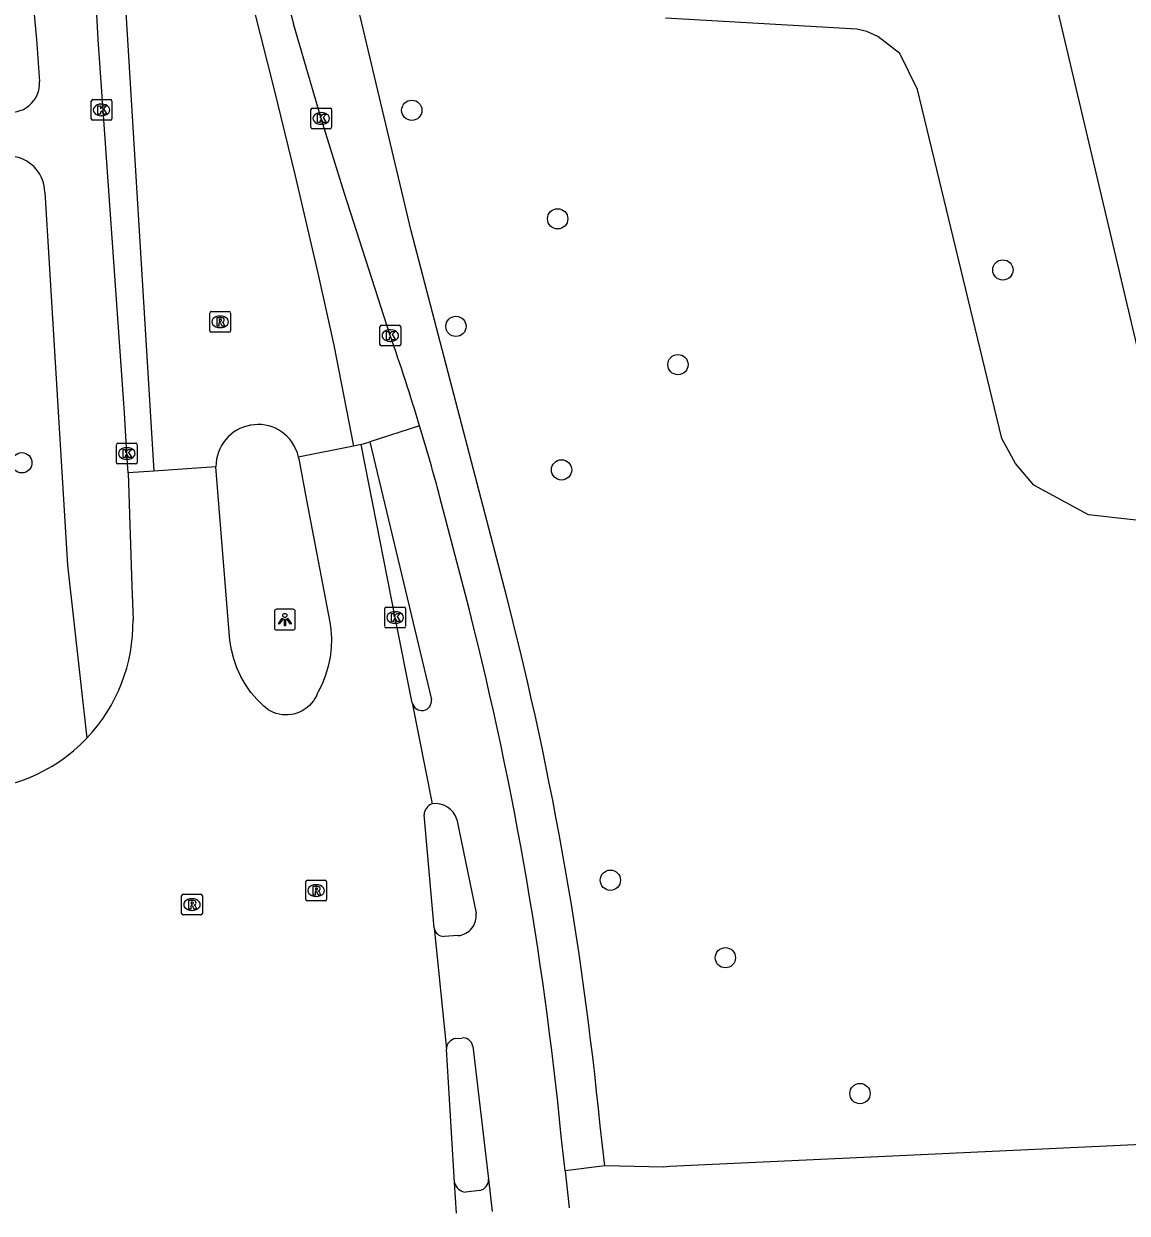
# Model space of a CAD drawing. Extents: x 162026 to 163499, y 387297 to 388169.
# Drawn here: x 162958.1 to 163011.3, y 387309 to 387366.3 of the extents above; entities that cross this region are included whole.
import ezdxf

# ---------------------------------------------------------------- set-up
doc = ezdxf.new("R2010")
doc.units = 0
for name, color, linetype in [('IMGEO_Boom', 7, 'Continuous'), ('IMGEO_Fietspad_gesloten', 7, 'Continuous'), ('IMGEO_Groenvoorziening', 7, 'Continuous'), ('IMGEO_Kolk', 7, 'Continuous'), ('IMGEO_Lichtpunt', 7, 'Continuous'), ('IMGEO_Rijbaan_lokaal_gesloten', 7, 'Continuous'), ('IMGEO_Rijbaan_lokaal_open', 7, 'Continuous'), ('IMGEO_Rioolput', 7, 'Continuous'), ('IMGEO_Voetpad_halfverhard', 7, 'Continuous'), ('IMGEO_Voetpad_onverhard', 7, 'Continuous'), ('IMGEO_Voetpad_open', 7, 'Continuous')]:
    doc.layers.add(name, color=color, linetype=linetype)

msp = doc.modelspace()

# ---------------------------------------------------------------- linework, layer by layer
at = {"layer": 'IMGEO_Boom'}
for centre in [(162976.825, 387362.132), (162983.86, 387356.898), (163005.329, 387354.432), (162978.957, 387351.713), (162989.662, 387349.868), (162958.021, 387345.136), (162984.048, 387344.791), (162986.401, 387325.008), (162991.948, 387321.27), (162998.439, 387314.718)]:
    msp.add_circle(centre, 0.489, dxfattribs=at)
at = {"layer": 'IMGEO_Fietspad_gesloten'}
for points in [[(162974.8, 387346.142), (162977.78, 387333.721)], [(162979.4, 387338.83), (162978.184, 387343.47)], [(162978.997, 387327.934), (162979.928, 387323.419)], [(162979.061, 387322.334), (162978.388, 387322.297)], [(162978.943, 387317.378), (162979.239, 387317.397)], [(162979.765, 387317.011), (162980.527, 387310.587)], [(162984.219, 387310.995), (162984.03, 387312.659)], [(162980.527, 387310.587), (162980.709, 387309.033)], [(162984.219, 387310.995), (162984.422, 387309.21)]]:
    msp.add_lwpolyline(points, dxfattribs=at)
for centre, radius, start, end in [((162887.651, 387319.571), 93.635, 14.78743, 16.98502), ((162813.241, 387295.939), 171.606, 5.59131, 14.47386), ((162977.311, 387333.663), 0.472, 192.59568, 7.04753), ((162977.984, 387327.647), 1.053, 15.81696, 99.58458), ((162978.969, 387323.296), 0.966, 275.43615, 7.30866), ((162978.383, 387322.777), 0.481, 187.35297, 270.64652), ((162979.304, 387316.934), 0.467, 9.47643, 97.97812), ((162979.026, 387316.853), 0.532, 98.95647, 178.76645)]:
    msp.add_arc(centre, radius, start, end, dxfattribs=at)
at = {"layer": 'IMGEO_Groenvoorziening'}
for points in [[(162996.563, 387397.712), (162982.885, 387394.466), (162988.288, 387371.65), (163000, 387374.41), (163005.867, 387375.813), (163012.674, 387346.995), (163035.045, 387352.507), (163031.723, 387366.367)], [(163035.274, 387339.739), (163009.456, 387342.626), (163006.828, 387344.051), (163005.94, 387345.106), (163005.281, 387346.301), (163001.207, 387363.137), (163000.358, 387364.865), (162999.306, 387365.696), (162998.763, 387365.931), (162998.279, 387366.037), (162989.062, 387366.576)]]:
    msp.add_lwpolyline(points, dxfattribs=at)
at = {"layer": 'IMGEO_Kolk'}
for p, q in [((162961.367, 387361.723), (162961.367, 387362.575)), ((162961.442, 387362.649), (162962.294, 387362.649)), ((162961.855, 387362.429), (162961.88, 387362.429)), ((162962.368, 387362.575), (162962.368, 387361.723)), ((162971.959, 387361.314), (162971.959, 387362.166)), ((162972.034, 387362.24), (162972.886, 387362.24)), ((162972.96, 387362.166), (162972.96, 387361.314)), ((162962.294, 387361.649), (162961.442, 387361.649)), ((162961.878, 387361.869), (162961.853, 387361.869)), ((162972.447, 387362.02), (162972.472, 387362.02)), ((162972.886, 387361.24), (162972.034, 387361.24)), ((162972.47, 387361.46), (162972.445, 387361.46)), ((162975.29, 387350.842), (162975.29, 387351.694)), ((162975.365, 387351.768), (162976.217, 387351.768)), ((162975.778, 387351.548), (162975.803, 387351.548)), ((162976.291, 387351.694), (162976.291, 387350.842)), ((162976.217, 387350.768), (162975.365, 387350.768)), ((162975.801, 387350.988), (162975.776, 387350.988)), ((162962.655, 387346.082), (162963.507, 387346.082)), ((162962.58, 387345.156), (162962.58, 387346.008)), ((162963.068, 387345.862), (162963.093, 387345.862)), ((162963.581, 387346.008), (162963.581, 387345.156)), ((162963.507, 387345.082), (162962.655, 387345.082)), ((162963.091, 387345.302), (162963.066, 387345.302)), ((162975.523, 387337.249), (162975.523, 387338.101)), ((162975.598, 387338.175), (162976.45, 387338.175)), ((162976.524, 387338.101), (162976.524, 387337.249)), ((162976.011, 387337.955), (162976.036, 387337.955)), ((162976.45, 387337.175), (162975.598, 387337.175)), ((162976.034, 387337.395), (162976.009, 387337.395))]:
    msp.add_line(p, q, dxfattribs=at)
for points in [[(162961.367, 387361.723), (162961.367, 387362.575)], [(162961.442, 387362.649), (162962.294, 387362.649)], [(162961.688, 387362.349), (162961.811, 387362.349), (162961.811, 387362.198), (162961.941, 387362.349), (162962.105, 387362.349), (162961.959, 387362.198), (162962.112, 387361.949), (162961.96, 387361.949), (162961.875, 387362.113), (162961.811, 387362.046), (162961.811, 387361.949), (162961.688, 387361.949), (162961.688, 387362.349)], [(162962.368, 387362.575), (162962.368, 387361.723)], [(162971.959, 387361.314), (162971.959, 387362.166)], [(162972.034, 387362.24), (162972.886, 387362.24)], [(162972.96, 387362.166), (162972.96, 387361.314)], [(162962.294, 387361.649), (162961.442, 387361.649)], [(162972.28, 387361.94), (162972.403, 387361.94), (162972.403, 387361.789), (162972.533, 387361.94), (162972.697, 387361.94), (162972.551, 387361.789), (162972.704, 387361.54), (162972.552, 387361.54), (162972.467, 387361.704), (162972.403, 387361.637), (162972.403, 387361.54), (162972.28, 387361.54), (162972.28, 387361.94)], [(162972.886, 387361.24), (162972.034, 387361.24)], [(162975.29, 387350.842), (162975.29, 387351.694)], [(162975.365, 387351.768), (162976.217, 387351.768)], [(162975.611, 387351.468), (162975.734, 387351.468), (162975.734, 387351.317), (162975.864, 387351.468), (162976.028, 387351.468), (162975.882, 387351.317), (162976.035, 387351.068), (162975.883, 387351.068), (162975.798, 387351.232), (162975.734, 387351.165), (162975.734, 387351.068), (162975.611, 387351.068), (162975.611, 387351.468)], [(162976.291, 387351.694), (162976.291, 387350.842)], [(162976.217, 387350.768), (162975.365, 387350.768)], [(162962.655, 387346.082), (162963.507, 387346.082)], [(162962.58, 387345.156), (162962.58, 387346.008)], [(162962.901, 387345.782), (162963.024, 387345.782), (162963.024, 387345.631), (162963.154, 387345.782), (162963.318, 387345.782), (162963.172, 387345.631), (162963.325, 387345.382), (162963.173, 387345.382), (162963.088, 387345.546), (162963.024, 387345.479), (162963.024, 387345.382), (162962.901, 387345.382), (162962.901, 387345.782)], [(162963.581, 387346.008), (162963.581, 387345.156)], [(162963.507, 387345.082), (162962.655, 387345.082)], [(162975.523, 387337.249), (162975.523, 387338.101)], [(162975.598, 387338.175), (162976.45, 387338.175)], [(162976.524, 387338.101), (162976.524, 387337.249)], [(162975.844, 387337.875), (162975.967, 387337.875), (162975.967, 387337.724), (162976.097, 387337.875), (162976.261, 387337.875), (162976.115, 387337.724), (162976.268, 387337.475), (162976.116, 387337.475), (162976.031, 387337.639), (162975.967, 387337.572), (162975.967, 387337.475), (162975.844, 387337.475), (162975.844, 387337.875)], [(162976.45, 387337.175), (162975.598, 387337.175)]]:
    msp.add_lwpolyline(points, dxfattribs=at)
for centre, start, end in [((162961.444, 387362.573), 91.55205, 178.44795), ((162961.444, 387362.573), 91.55205, 178.44795), ((162962.292, 387362.573), 1.55205, 88.44795), ((162962.292, 387362.573), 1.55205, 88.44795), ((162972.036, 387362.164), 91.55205, 178.44795), ((162972.036, 387362.164), 91.55205, 178.44795), ((162972.884, 387362.164), 1.55205, 88.44795), ((162972.884, 387362.164), 1.55205, 88.44795), ((162961.444, 387361.725), 181.55205, 268.44795), ((162961.444, 387361.725), 181.55205, 268.44795), ((162962.292, 387361.725), 271.55205, 358.44795), ((162962.292, 387361.725), 271.55205, 358.44795), ((162972.036, 387361.316), 181.55205, 268.44795), ((162972.036, 387361.316), 181.55205, 268.44795), ((162972.884, 387361.316), 271.55205, 358.44795), ((162972.884, 387361.316), 271.55205, 358.44795), ((162975.367, 387351.692), 91.55205, 178.44795), ((162975.367, 387351.692), 91.55205, 178.44795), ((162976.215, 387351.692), 1.55205, 88.44795), ((162976.215, 387351.692), 1.55205, 88.44795), ((162975.367, 387350.844), 181.55205, 268.44795), ((162975.367, 387350.844), 181.55205, 268.44795), ((162976.215, 387350.844), 271.55205, 358.44795), ((162976.215, 387350.844), 271.55205, 358.44795), ((162962.657, 387346.006), 91.55205, 178.44795), ((162962.657, 387346.006), 91.55205, 178.44795), ((162963.505, 387346.006), 1.55205, 88.44795), ((162963.505, 387346.006), 1.55205, 88.44795), ((162962.657, 387345.158), 181.55205, 268.44795), ((162962.657, 387345.158), 181.55205, 268.44795), ((162963.505, 387345.158), 271.55205, 358.44795), ((162963.505, 387345.158), 271.55205, 358.44795), ((162975.6, 387338.099), 91.55205, 178.44795), ((162975.6, 387338.099), 91.55205, 178.44795), ((162976.448, 387338.099), 1.55205, 88.44795), ((162976.448, 387338.099), 1.55205, 88.44795), ((162975.6, 387337.251), 181.55205, 268.44795), ((162975.6, 387337.251), 181.55205, 268.44795), ((162976.448, 387337.251), 271.55205, 358.44795), ((162976.448, 387337.251), 271.55205, 358.44795)]:
    msp.add_arc(centre, 0.0765, start, end, dxfattribs=at)
for centre, major_axis, ratio, start_param, end_param in [((162961.854, 387362.149), (-0.387, 0.002), 0.722429, 4.712389, 7.853982), ((162961.879, 387362.149), (-0.39, 0.002), 0.717154, 1.570796, 4.712389), ((162972.446, 387361.74), (-0.387, 0.002), 0.722429, 4.712389, 7.853982), ((162972.471, 387361.74), (-0.39, 0.002), 0.717154, 1.570796, 4.712389), ((162975.777, 387351.268), (-0.387, 0.002), 0.722429, 4.712389, 7.853982), ((162975.802, 387351.268), (-0.39, 0.002), 0.717154, 1.570796, 4.712389), ((162963.067, 387345.582), (-0.387, 0.002), 0.722429, 4.712389, 7.853982), ((162963.092, 387345.582), (-0.39, 0.002), 0.717154, 1.570796, 4.712389), ((162976.01, 387337.675), (-0.387, 0.002), 0.722429, 4.712389, 7.853982), ((162976.035, 387337.675), (-0.39, 0.002), 0.717154, 1.570796, 4.712389)]:
    msp.add_ellipse(centre, major_axis=major_axis, ratio=ratio, start_param=start_param, end_param=end_param, dxfattribs=at)
at = {"layer": 'IMGEO_Lichtpunt'}
for p, q in [((162971.108, 387338.071), (162970.3, 387338.071)), ((162971.108, 387338.071), (162970.3, 387338.071)), ((162970.206, 387337.976), (162970.206, 387337.169)), ((162970.206, 387337.976), (162970.206, 387337.169)), ((162971.202, 387337.169), (162971.202, 387337.976)), ((162971.202, 387337.169), (162971.202, 387337.976)), ((162970.3, 387337.075), (162971.108, 387337.075)), ((162970.3, 387337.075), (162971.108, 387337.075))]:
    msp.add_line(p, q, dxfattribs=at)
for points in [[(162970.58, 387337.64), (162970.619, 387337.612), (162970.431, 387337.35), (162970.393, 387337.377), (162970.58, 387337.64)], [(162970.682, 387337.592), (162970.729, 387337.592), (162970.729, 387337.27), (162970.682, 387337.27), (162970.682, 387337.592)], [(162970.792, 387337.612), (162970.83, 387337.639), (162971.017, 387337.377), (162970.978, 387337.349), (162970.792, 387337.612)]]:
    msp.add_lwpolyline(points, dxfattribs=at)
msp.add_circle((162970.705, 387337.774), 0.0994, dxfattribs=at)
for centre, start, end in [((162970.3, 387337.976), 90, 180), ((162970.3, 387337.976), 90, 180), ((162971.108, 387337.976), 0, 90), ((162971.108, 387337.976), 0, 90), ((162970.3, 387337.169), 180, 270), ((162970.3, 387337.169), 180, 270), ((162971.108, 387337.169), 270, 0), ((162971.108, 387337.169), 270, 360)]:
    msp.add_arc(centre, 0.0946, start, end, dxfattribs=at)
at = {"layer": 'IMGEO_Rijbaan_lokaal_gesloten'}
for points in [[(162961.922, 387422.862), (162960.393, 387422.636), (162962.535, 387408.685), (162966.572, 387381.602), (162967.88, 387372.906), (162968.425, 387370.612), (162969.189, 387367.062), (162970.172, 387363.184), (162971.209, 387358.979), (162972.3, 387354.282), (162973.063, 387350.805), (162974.007, 387345.944)], [(162959.701, 387383.369), (162961.051, 387383.567), (162962.204, 387375.387), (162962.857, 387369.757), (162964.382, 387344.737)], [(162963.152, 387344.651), (162963.083, 387345.582), (162962.979, 387347.536), (162961.699, 387365.55), (162961.531, 387368.89), (162961.016, 387373.823), (162959.8, 387382.675), (162959.701, 387383.369)], [(162975.791, 387351.268), (162973.577, 387358.127), (162972.46, 387361.74), (162971.128, 387366.303)], [(162977.201, 387346.924), (162974.8, 387346.142)], [(162974.389, 387346.022), (162974.8, 387346.142)], [(162971.277, 387345.685), (162971.35, 387345.404)]]:
    msp.add_lwpolyline(points, dxfattribs=at)
for centre, radius, start, end in [((163033.377, 387384.992), 64.994, 190.57072, 196.71138), ((162869.087, 387314.233), 112.948, 16.82422, 19.14115), ((162969.395, 387344.964), 2.012, 99.72952, 180.50742), ((162969.423, 387345.008), 1.974, 20.06444, 100.74616)]:
    msp.add_arc(centre, radius, start, end, dxfattribs=at)
at = {"layer": 'IMGEO_Rijbaan_lokaal_open'}
for points in [[(162974.007, 387345.944), (162971.35, 387345.404)], [(162974.389, 387346.022), (162974.007, 387345.944)], [(162976.85, 387333.56), (162976.024, 387337.675), (162974.389, 387346.022)], [(162967.383, 387344.946), (162964.382, 387344.737)], [(162971.35, 387345.404), (162971.358, 387345.374), (162971.372, 387345.321), (162971.741, 387343.339), (162972.878, 387337.456), (162972.926, 387337.118), (162972.955, 387336.666), (162972.943, 387336.213), (162972.89, 387335.764), (162972.798, 387335.321), (162972.666, 387334.887), (162972.497, 387334.468), (162972.29, 387334.065), (162972.279, 387334.035), (162972.224, 387333.902), (162972.157, 387333.774), (162972.079, 387333.653), (162971.99, 387333.54), (162971.892, 387333.434), (162971.784, 387333.339), (162971.668, 387333.253), (162971.546, 387333.177), (162971.417, 387333.113), (162971.282, 387333.061), (162971.144, 387333.021), (162971.002, 387332.993), (162970.859, 387332.979), (162970.715, 387332.977), (162970.571, 387332.988), (162970.429, 387333.012), (162970.29, 387333.048), (162970.154, 387333.097), (162970.024, 387333.157), (162969.899, 387333.229), (162969.781, 387333.312), (162969.688, 387333.394), (162969.365, 387333.716), (162969.072, 387334.066), (162968.811, 387334.44), (162968.585, 387334.836), (162968.395, 387335.251), (162968.243, 387335.681), (162968.13, 387336.123), (162968.057, 387336.573), (162967.383, 387344.946)], [(162964.382, 387344.737), (162963.152, 387344.651)], [(162963.152, 387344.651), (162963.33, 387339.186), (162963.382, 387337.569)], [(162976.85, 387333.56), (162977.809, 387328.685)], [(162977.906, 387322.716), (162977.419, 387328.166)], [(162977.906, 387322.716), (162978.494, 387316.864)], [(162978.887, 387310.431), (162978.494, 387316.864)], [(162978.977, 387308.95), (162978.887, 387310.431)]]:
    msp.add_lwpolyline(points, dxfattribs=at)
for centre, radius, start, end in [((162955.275, 387337.44), 8.108, 316.47624, 0.91341), ((162955.279, 387337.437), 8.103, 267.77841, 316.4678), ((162977.992, 387328.141), 0.574, 108.61342, 177.54088)]:
    msp.add_arc(centre, radius, start, end, dxfattribs=at)
at = {"layer": 'IMGEO_Rioolput'}
for p, q in [((162967.158, 387352.431), (162968.01, 387352.431)), ((162967.083, 387351.505), (162967.083, 387352.357)), ((162967.571, 387352.211), (162967.596, 387352.211)), ((162968.084, 387352.357), (162968.084, 387351.505)), ((162968.01, 387351.431), (162967.158, 387351.431)), ((162967.594, 387351.651), (162967.569, 387351.651)), ((162971.714, 387324.081), (162971.714, 387324.933)), ((162971.789, 387325.007), (162972.641, 387325.007)), ((162972.715, 387324.933), (162972.715, 387324.081)), ((162965.801, 387324.332), (162966.653, 387324.332)), ((162972.202, 387324.787), (162972.227, 387324.787)), ((162965.726, 387323.406), (162965.726, 387324.258)), ((162966.214, 387324.112), (162966.239, 387324.112)), ((162966.727, 387324.258), (162966.727, 387323.406)), ((162972.641, 387324.007), (162971.789, 387324.007)), ((162972.225, 387324.227), (162972.2, 387324.227)), ((162966.653, 387323.332), (162965.801, 387323.332)), ((162966.237, 387323.552), (162966.212, 387323.552))]:
    msp.add_line(p, q, dxfattribs=at)
for points in [[(162967.158, 387352.431), (162968.01, 387352.431)], [(162967.083, 387351.505), (162967.083, 387352.357)], [(162967.672, 387352.129), (162967.42, 387352.131), (162967.42, 387351.731)], [(162967.42, 387351.731), (162967.544, 387351.731), (162967.544, 387351.893), (162967.555, 387351.893)], [(162967.598, 387352.05), (162967.544, 387352.05), (162967.544, 387351.969)], [(162967.544, 387351.969), (162967.596, 387351.969)], [(162967.602, 387351.864), (162967.673, 387351.731), (162967.813, 387351.731), (162967.748, 387351.857)], [(162968.084, 387352.357), (162968.084, 387351.505)], [(162968.01, 387351.431), (162967.158, 387351.431)], [(162971.714, 387324.081), (162971.714, 387324.933)], [(162971.789, 387325.007), (162972.641, 387325.007)], [(162972.715, 387324.933), (162972.715, 387324.081)], [(162965.801, 387324.332), (162966.653, 387324.332)], [(162972.303, 387324.705), (162972.051, 387324.707), (162972.051, 387324.307)], [(162972.051, 387324.307), (162972.175, 387324.307), (162972.175, 387324.469), (162972.186, 387324.469)], [(162972.229, 387324.626), (162972.175, 387324.626), (162972.175, 387324.545)], [(162972.175, 387324.545), (162972.227, 387324.545)], [(162972.233, 387324.44), (162972.304, 387324.307), (162972.444, 387324.307), (162972.379, 387324.433)], [(162965.726, 387323.406), (162965.726, 387324.258)], [(162966.315, 387324.03), (162966.063, 387324.032), (162966.063, 387323.632)], [(162966.063, 387323.632), (162966.187, 387323.632), (162966.187, 387323.794), (162966.198, 387323.794)], [(162966.241, 387323.951), (162966.187, 387323.951), (162966.187, 387323.87)], [(162966.187, 387323.87), (162966.239, 387323.87)], [(162966.245, 387323.765), (162966.316, 387323.632), (162966.456, 387323.632), (162966.391, 387323.758)], [(162966.727, 387324.258), (162966.727, 387323.406)], [(162972.641, 387324.007), (162971.789, 387324.007)], [(162966.653, 387323.332), (162965.801, 387323.332)]]:
    msp.add_lwpolyline(points, dxfattribs=at)
for centre, radius, start, end in [((162967.16, 387352.355), 0.0765, 91.55205, 178.44795), ((162967.16, 387352.355), 0.0765, 91.55205, 178.44795), ((162968.008, 387352.355), 0.0765, 1.55205, 88.44795), ((162968.008, 387352.355), 0.0765, 1.55205, 88.44795), ((162967.554, 387351.84), 0.0533, 26.02933, 88.69889), ((162967.58, 387352.158), 0.19, 274.7715, 282.96867), ((162967.604, 387351.954), 0.0964, 77.00612, 93.18647), ((162967.618, 387352.011), 0.0378, 276.66336, 79.67722), ((162967.671, 387352.019), 0.109, 350.36119, 89.41601), ((162967.669, 387352.019), 0.112, 277.58423, 350.98172), ((162967.653, 387351.804), 0.108, 29.51342, 73.79051), ((162967.16, 387351.507), 0.0765, 181.55205, 268.44795), ((162967.16, 387351.507), 0.0765, 181.55205, 268.44795), ((162968.008, 387351.507), 0.0765, 271.55205, 358.44795), ((162968.008, 387351.507), 0.0765, 271.55205, 358.44795), ((162971.791, 387324.931), 0.0765, 91.55205, 178.44795), ((162971.791, 387324.931), 0.0765, 91.55205, 178.44795), ((162972.639, 387324.931), 0.0765, 1.55205, 88.44795), ((162972.639, 387324.931), 0.0765, 1.55205, 88.44795), ((162965.803, 387324.256), 0.0765, 91.55205, 178.44795), ((162965.803, 387324.256), 0.0765, 91.55205, 178.44795), ((162966.651, 387324.256), 0.0765, 1.55205, 88.44795), ((162966.651, 387324.256), 0.0765, 1.55205, 88.44795), ((162972.185, 387324.416), 0.0533, 26.02933, 88.69889), ((162972.211, 387324.734), 0.19, 274.7715, 282.96867), ((162972.235, 387324.53), 0.0964, 77.00612, 93.18647), ((162972.249, 387324.587), 0.0378, 276.66336, 79.67722), ((162972.302, 387324.595), 0.109, 350.36119, 89.41601), ((162972.3, 387324.595), 0.112, 277.58423, 350.98172), ((162972.284, 387324.38), 0.108, 29.51342, 73.79051), ((162966.197, 387323.741), 0.0533, 26.02933, 88.69889), ((162966.223, 387324.059), 0.19, 274.7715, 282.96867), ((162966.247, 387323.855), 0.0964, 77.00612, 93.18647), ((162966.261, 387323.912), 0.0378, 276.66336, 79.67722), ((162966.314, 387323.92), 0.109, 350.36119, 89.41601), ((162966.312, 387323.92), 0.112, 277.58423, 350.98172), ((162966.296, 387323.705), 0.108, 29.51342, 73.79051), ((162971.791, 387324.083), 0.0765, 181.55205, 268.44795), ((162971.791, 387324.083), 0.0765, 181.55205, 268.44795), ((162972.639, 387324.083), 0.0765, 271.55205, 358.44795), ((162972.639, 387324.083), 0.0765, 271.55205, 358.44795), ((162965.803, 387323.408), 0.0765, 181.55205, 268.44795), ((162965.803, 387323.408), 0.0765, 181.55205, 268.44795), ((162966.651, 387323.408), 0.0765, 271.55205, 358.44795), ((162966.651, 387323.408), 0.0765, 271.55205, 358.44795)]:
    msp.add_arc(centre, radius, start, end, dxfattribs=at)
for centre, major_axis, ratio, start_param, end_param in [((162967.57, 387351.931), (-0.387, 0.002), 0.722429, 4.712389, 7.853982), ((162967.595, 387351.931), (-0.39, 0.002), 0.717154, 1.570796, 4.712389), ((162972.201, 387324.507), (-0.387, 0.002), 0.722429, 4.712389, 7.853982), ((162972.226, 387324.507), (-0.39, 0.002), 0.717154, 1.570796, 4.712389), ((162966.213, 387323.832), (-0.387, 0.002), 0.722429, 4.712389, 7.853982), ((162966.238, 387323.832), (-0.39, 0.002), 0.717154, 1.570796, 4.712389)]:
    msp.add_ellipse(centre, major_axis=major_axis, ratio=ratio, start_param=start_param, end_param=end_param, dxfattribs=at)
at = {"layer": 'IMGEO_Voetpad_halfverhard'}
for points in [[(162981.198, 387339.458), (162976.798, 387356.312), (162974.416, 387366.334), (162973.472, 387370.304), (162972.117, 387377.253), (162966.673, 387414.193)], [(162986.142, 387311.229), (162985.909, 387313.162)], [(162986.142, 387311.229), (162984.219, 387310.995)]]:
    msp.add_lwpolyline(points, dxfattribs=at)
msp.add_arc((162819.689, 387296.953), 167.008, 5.56952, 14.74437, dxfattribs=at)
at = {"layer": 'IMGEO_Voetpad_onverhard'}
msp.add_lwpolyline([(163034.894, 387311.955), (163033.299, 387312.23), (163025.582, 387312.444), (163012.037, 387312.267), (163000, 387311.702), (162989.261, 387311.198), (162988.961, 387311.178), (162986.142, 387311.229)], dxfattribs=at)
at = {"layer": 'IMGEO_Voetpad_open'}
for points in [[(162956.575, 387383.35), (162957.981, 387373.44), (162958.733, 387365.55), (162958.875, 387363.517)], [(162959.129, 387358.186), (162959.968, 387344.429), (162960.226, 387340.197), (162960.85, 387334.591), (162961.154, 387331.856)], [(162980.103, 387310.041), (162979.416, 387309.967)]]:
    msp.add_lwpolyline(points, dxfattribs=at)
for centre, radius, start, end in [((162957.476, 387363.434), 1.401, 256.16806, 3.40407), ((162957.351, 387358.148), 1.779, 1.22647, 78.51016), ((162979.996, 387310.562), 0.531, 281.5992, 2.73806), ((162979.485, 387310.579), 0.616, 193.92931, 263.56096)]:
    msp.add_arc(centre, radius, start, end, dxfattribs=at)

doc.saveas('drawing.dxf')
